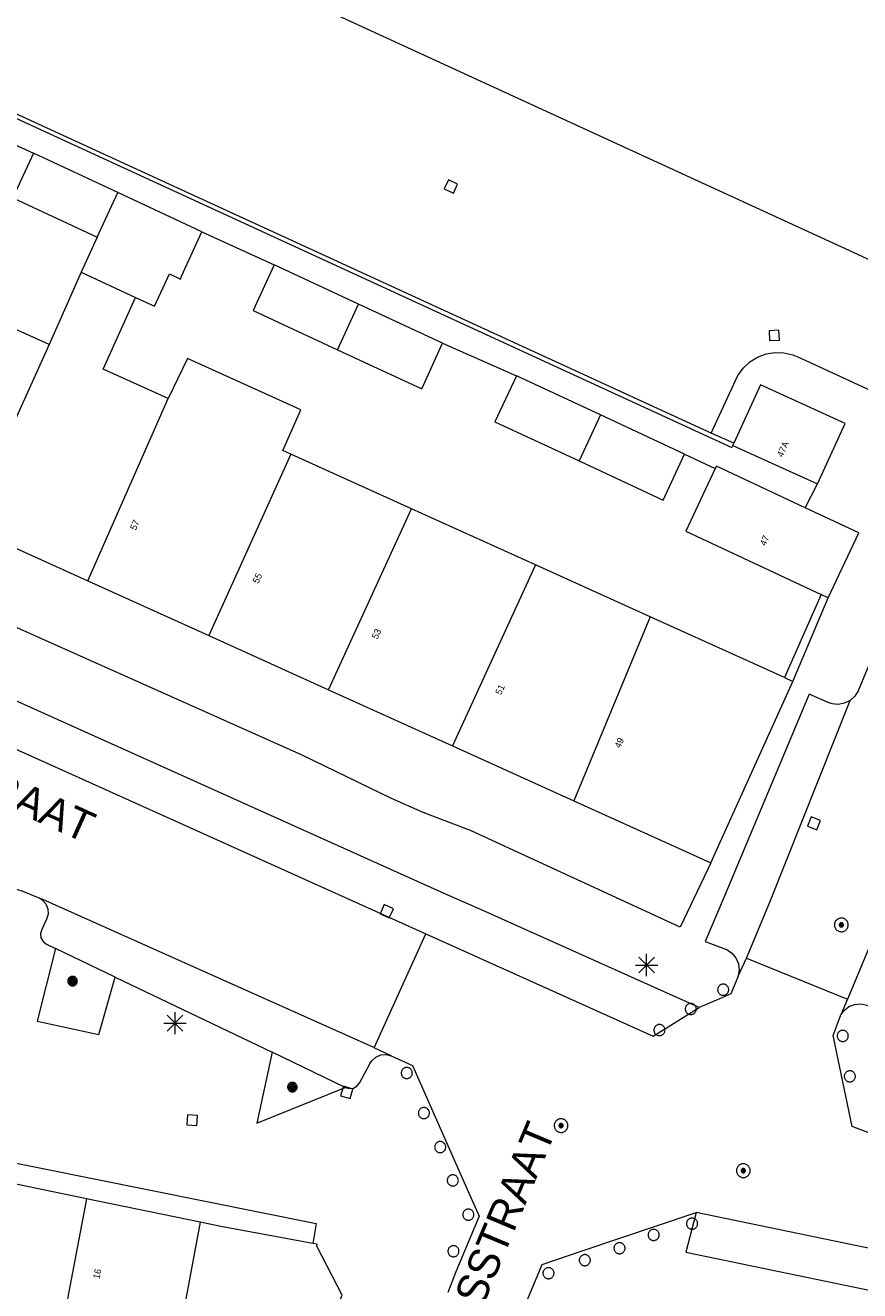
# Model space of a CAD drawing. Header units: metres. Extents: x 135779 to 137489, y 452643 to 455118.
# Tile 320 of 489: x 136557 to 136595, y 454115 to 454172. Entities that reach past the tile are written whole.
import ezdxf
from ezdxf.enums import TextEntityAlignment as Align

# ---------------------------------------------------------------- set-up
doc = ezdxf.new("R2010")
doc.units = ezdxf.units.M
for name, color, linetype, lineweight in [('KTop_NAR_Huisnummer (t)', 7, 'Continuous', 13), ('KTop_NAR_Huisnummer tijdelijk (t)', 7, 'Continuous', 13), ('KTop_ORL_Weg_Straatnaam (t)', 7, 'Continuous', 13), ('KTop_PAL_Afsluitpaal', 222, 'Continuous', 13), ('KTop_PAL_Lichtmast', 40, 'Continuous', 13), ('KTop_PND_Grondvlaksituatie van BAG-pand [tachy]', 1, 'Continuous', 13), ('KTop_PND_Pandscheiding', 40, 'Continuous', 13), ('KTop_PUT_Inspectie- of rioolput', 15, 'Continuous', 13), ('KTop_PUT_Kolk', 15, 'Continuous', 13), ('KTop_SHD_Muur', 15, 'Continuous', 13), ('KTop_VGO_Boom', 92, 'Continuous', 13), ('KTop_WGD_Parkeervlak', 251, 'Continuous', 13), ('KTop_WGD_Rijbaan_Lokale weg', 251, 'Continuous', 13), ('KTop_WGD_Rijbaan_Lokale weg_verkeersdrempel', 40, 'Continuous', 13), ('KTop_WGD_Voetpad', 251, 'Continuous', 13), ('KTop_WGD_Voetpad_achterpad', 251, 'Continuous', 13)]:
    doc.layers.add(name, color=color, linetype=linetype, lineweight=lineweight)
doc.styles.add('Style-ROVU', font='ROVU.shx')
doc.styles.add('Style-ROVUCURSIEF', font='ROVUCURSIEF.shx')

# ---------------------------------------------------------------- blocks, each defined once
blk = doc.blocks.new('PAL_Lichtmast')
at = {"layer": 'KTop_PAL_Lichtmast'}
for p, q in [((-0.354, -0.354), (0.354, 0.354)), ((0.354, -0.354), (-0.354, 0.354)), ((0, -0.5), (0, 0.5)), ((-0.5, 0), (0.5, 0))]:
    blk.add_line(p, q, dxfattribs=at)
blk = doc.blocks.new('PAL_Afsluitpaal')
at = {"layer": 'KTop_PAL_Afsluitpaal', "flags": 128}
blk.add_lwpolyline([(0.25, 0), (0.249, 0.026), (0.245, 0.052), (0.238, 0.077), (0.228, 0.102), (0.217, 0.125), (0.202, 0.147), (0.186, 0.167), (0.167, 0.186), (0.147, 0.202), (0.125, 0.217), (0.102, 0.228), (0.077, 0.238), (0.052, 0.245), (0.026, 0.249), (0, 0.25), (-0.026, 0.249), (-0.052, 0.245), (-0.077, 0.238), (-0.102, 0.228), (-0.125, 0.217), (-0.147, 0.202), (-0.167, 0.186), (-0.186, 0.167), (-0.202, 0.147), (-0.217, 0.125), (-0.228, 0.102), (-0.238, 0.077), (-0.245, 0.052), (-0.249, 0.026), (-0.25, 0), (-0.249, -0.026), (-0.245, -0.052), (-0.238, -0.077), (-0.228, -0.102), (-0.217, -0.125), (-0.202, -0.147), (-0.186, -0.167), (-0.167, -0.186), (-0.147, -0.202), (-0.125, -0.217), (-0.102, -0.228), (-0.077, -0.238), (-0.052, -0.245), (-0.026, -0.249), (0, -0.25), (0.026, -0.249), (0.052, -0.245), (0.077, -0.238), (0.102, -0.228), (0.125, -0.217), (0.147, -0.202), (0.167, -0.186), (0.186, -0.167), (0.202, -0.147), (0.217, -0.125), (0.228, -0.102), (0.238, -0.077), (0.245, -0.052), (0.249, -0.026), (0.25, 0)], dxfattribs=at)
blk = doc.blocks.new('PUT_Inspectie-_of_rioolput')
at = {"layer": 'KTop_PUT_Inspectie- of rioolput', "flags": 128}
for points in [[(0.31, 0), (0.308, 0.032), (0.303, 0.064), (0.294, 0.095), (0.283, 0.126), (0.268, 0.155), (0.25, 0.182), (0.23, 0.207), (0.207, 0.23), (0.182, 0.25), (0.154, 0.268), (0.126, 0.283), (0.095, 0.294), (0.064, 0.303), (0.032, 0.308), (0, 0.309), (-0.032, 0.308), (-0.064, 0.303), (-0.096, 0.294), (-0.126, 0.283), (-0.155, 0.268), (-0.182, 0.25), (-0.207, 0.23), (-0.23, 0.207), (-0.25, 0.182), (-0.268, 0.154), (-0.283, 0.126), (-0.294, 0.095), (-0.303, 0.064), (-0.308, 0.032), (-0.309, 0), (-0.308, -0.032), (-0.303, -0.064), (-0.294, -0.096), (-0.283, -0.126), (-0.268, -0.155), (-0.25, -0.182), (-0.23, -0.207), (-0.207, -0.23), (-0.182, -0.25), (-0.155, -0.268), (-0.126, -0.283), (-0.096, -0.294), (-0.064, -0.303), (-0.032, -0.308), (0, -0.309), (0.032, -0.308), (0.064, -0.303), (0.095, -0.294), (0.126, -0.283), (0.155, -0.268), (0.182, -0.25), (0.207, -0.23), (0.23, -0.207), (0.25, -0.182), (0.268, -0.155), (0.283, -0.126), (0.294, -0.096), (0.303, -0.064), (0.308, -0.032), (0.31, 0)], [(0.095, 0), (0.094, 0.009), (0.092, 0.019), (0.09, 0.029), (0.086, 0.038), (0.082, 0.047), (0.076, 0.055), (0.07, 0.063), (0.063, 0.07), (0.055, 0.076), (0.047, 0.082), (0.038, 0.086), (0.029, 0.09), (0.019, 0.092), (0.009, 0.094), (0, 0.094), (-0.01, 0.094), (-0.02, 0.092), (-0.029, 0.09), (-0.039, 0.086), (-0.048, 0.082), (-0.056, 0.076), (-0.064, 0.07), (-0.071, 0.063), (-0.077, 0.055), (-0.082, 0.047), (-0.087, 0.038), (-0.09, 0.029), (-0.093, 0.019), (-0.094, 0.009), (-0.095, 0), (-0.094, -0.01), (-0.093, -0.02), (-0.09, -0.029), (-0.087, -0.039), (-0.082, -0.048), (-0.077, -0.056), (-0.071, -0.064), (-0.064, -0.071), (-0.056, -0.077), (-0.047, -0.082), (-0.039, -0.087), (-0.029, -0.09), (-0.02, -0.093), (-0.01, -0.094), (0, -0.095), (0.009, -0.094), (0.019, -0.093), (0.029, -0.09), (0.038, -0.087), (0.047, -0.082), (0.055, -0.077), (0.063, -0.071), (0.07, -0.064), (0.076, -0.056), (0.082, -0.047), (0.086, -0.039), (0.09, -0.029), (0.092, -0.02), (0.094, -0.01), (0.095, 0)], [(0.035, 0), (0.034, 0.003), (0.034, 0.007), (0.033, 0.01), (0.031, 0.014), (0.03, 0.017), (0.028, 0.02), (0.026, 0.023), (0.023, 0.026), (0.02, 0.028), (0.017, 0.03), (0.014, 0.031), (0.01, 0.033), (0.007, 0.034), (0.003, 0.034), (0, 0.034), (-0.004, 0.034), (-0.007, 0.034), (-0.011, 0.033), (-0.014, 0.031), (-0.018, 0.03), (-0.021, 0.028), (-0.023, 0.026), (-0.026, 0.023), (-0.028, 0.02), (-0.03, 0.017), (-0.032, 0.014), (-0.033, 0.01), (-0.034, 0.007), (-0.035, 0.003), (-0.035, 0), (-0.035, -0.004), (-0.034, -0.007), (-0.033, -0.011), (-0.032, -0.014), (-0.03, -0.018), (-0.028, -0.021), (-0.026, -0.023), (-0.023, -0.026), (-0.021, -0.028), (-0.017, -0.03), (-0.014, -0.032), (-0.011, -0.033), (-0.007, -0.034), (-0.004, -0.035), (0, -0.035), (0.003, -0.035), (0.007, -0.034), (0.01, -0.033), (0.014, -0.032), (0.017, -0.03), (0.02, -0.028), (0.023, -0.026), (0.026, -0.023), (0.028, -0.021), (0.03, -0.017), (0.031, -0.014), (0.033, -0.011), (0.034, -0.007), (0.034, -0.004), (0.035, 0)], [(0.01, 0.02), (0.007, 0.02), (0.005, 0.021), (0.003, 0.022), (0.001, 0.022), (-0.001, 0.022), (-0.004, 0.022), (-0.006, 0.021), (-0.008, 0.02), (-0.01, 0.019), (-0.012, 0.018), (-0.014, 0.017), (-0.016, 0.015), (-0.017, 0.013), (-0.019, 0.012), (-0.02, 0.009), (-0.021, 0.007), (-0.022, 0.005), (-0.022, 0.003), (-0.022, 0.001), (-0.022, -0.001), (-0.022, -0.004), (-0.022, -0.006), (-0.021, -0.008), (-0.02, -0.01), (-0.019, -0.012), (-0.017, -0.014), (-0.016, -0.016), (-0.014, -0.017), (-0.012, -0.019), (-0.01, -0.02), (-0.008, -0.021), (-0.006, -0.022), (-0.003, -0.022), (-0.001, -0.022), (0.001, -0.022), (0.003, -0.022), (0.005, -0.022), (0.008, -0.021), (0.01, -0.02), (0.012, -0.019), (0.014, -0.017), (0.015, -0.016), (0.017, -0.014), (0.018, -0.012), (0.02, -0.01), (0.02, -0.008), (0.021, -0.006), (0.022, -0.003), (0.022, -0.001), (0.022, 0.001), (0.022, 0.003), (0.021, 0.005), (0.02, 0.008), (0.019, 0.01), (0.018, 0.012), (0.017, 0.014), (0.015, 0.015), (0.013, 0.017), (0.012, 0.018), (0.01, 0.02)]]:
    blk.add_lwpolyline(points, dxfattribs=at)
blk = doc.blocks.new('PUT_Kolk')
at = {"layer": 'KTop_PUT_Kolk', "flags": 128}
blk.add_lwpolyline([(0.225, -0.225), (0.225, 0.225), (-0.225, 0.225), (-0.225, -0.225), (0.225, -0.225)], dxfattribs=at)
blk = doc.blocks.new('VGO_Boom')
at = {"layer": 'KTop_VGO_Boom', "flags": 128}
for points in [[(0.215, 0), (0.214, 0.022), (0.21, 0.045), (0.204, 0.066), (0.196, 0.087), (0.186, 0.108), (0.174, 0.126), (0.16, 0.144), (0.144, 0.16), (0.126, 0.174), (0.107, 0.186), (0.087, 0.196), (0.066, 0.204), (0.045, 0.21), (0.022, 0.214), (-0.001, 0.215), (-0.023, 0.214), (-0.045, 0.21), (-0.067, 0.204), (-0.088, 0.196), (-0.108, 0.186), (-0.127, 0.174), (-0.144, 0.16), (-0.16, 0.144), (-0.174, 0.126), (-0.187, 0.107), (-0.197, 0.087), (-0.205, 0.066), (-0.211, 0.045), (-0.214, 0.022), (-0.215, -0.001), (-0.214, -0.023), (-0.211, -0.045), (-0.205, -0.067), (-0.197, -0.088), (-0.187, -0.108), (-0.174, -0.127), (-0.16, -0.144), (-0.144, -0.16), (-0.127, -0.174), (-0.108, -0.187), (-0.088, -0.197), (-0.067, -0.205), (-0.045, -0.211), (-0.023, -0.214), (0, -0.215), (0.022, -0.214), (0.045, -0.211), (0.066, -0.205), (0.087, -0.197), (0.108, -0.187), (0.126, -0.174), (0.144, -0.16), (0.16, -0.144), (0.174, -0.127), (0.186, -0.108), (0.196, -0.088), (0.204, -0.067), (0.21, -0.045), (0.214, -0.023), (0.215, -0.001)], [(0.155, 0), (0.154, 0.016), (0.152, 0.032), (0.147, 0.048), (0.142, 0.063), (0.134, 0.078), (0.125, 0.091), (0.115, 0.104), (0.104, 0.115), (0.091, 0.125), (0.077, 0.134), (0.063, 0.142), (0.048, 0.147), (0.032, 0.152), (0.016, 0.154), (-0.001, 0.155), (-0.017, 0.154), (-0.033, 0.152), (-0.048, 0.147), (-0.064, 0.142), (-0.078, 0.134), (-0.092, 0.125), (-0.104, 0.115), (-0.116, 0.104), (-0.126, 0.091), (-0.135, 0.077), (-0.142, 0.063), (-0.148, 0.048), (-0.152, 0.032), (-0.155, 0.016), (-0.155, -0.001), (-0.155, -0.017), (-0.152, -0.033), (-0.148, -0.048), (-0.142, -0.064), (-0.135, -0.078), (-0.126, -0.092), (-0.116, -0.104), (-0.104, -0.116), (-0.092, -0.126), (-0.078, -0.135), (-0.064, -0.142), (-0.048, -0.148), (-0.033, -0.152), (-0.017, -0.155), (0, -0.155), (0.016, -0.155), (0.032, -0.152), (0.048, -0.148), (0.063, -0.142), (0.078, -0.135), (0.091, -0.126), (0.104, -0.116), (0.115, -0.104), (0.125, -0.092), (0.134, -0.078), (0.142, -0.064), (0.147, -0.048), (0.152, -0.033), (0.154, -0.017), (0.155, -0.001)], [(0.095, 0), (0.094, 0.01), (0.093, 0.02), (0.09, 0.029), (0.087, 0.039), (0.082, 0.048), (0.077, 0.056), (0.071, 0.064), (0.064, 0.071), (0.056, 0.077), (0.047, 0.082), (0.039, 0.087), (0.029, 0.09), (0.02, 0.093), (0.01, 0.094), (-0.001, 0.095), (-0.01, 0.094), (-0.02, 0.093), (-0.03, 0.09), (-0.039, 0.087), (-0.048, 0.082), (-0.056, 0.077), (-0.064, 0.071), (-0.071, 0.064), (-0.077, 0.056), (-0.083, 0.047), (-0.087, 0.039), (-0.091, 0.029), (-0.093, 0.02), (-0.095, 0.01), (-0.095, -0.001), (-0.095, -0.01), (-0.093, -0.02), (-0.091, -0.03), (-0.087, -0.039), (-0.083, -0.048), (-0.077, -0.056), (-0.071, -0.064), (-0.064, -0.071), (-0.056, -0.077), (-0.048, -0.083), (-0.039, -0.087), (-0.03, -0.091), (-0.02, -0.093), (-0.01, -0.095), (0, -0.095), (0.01, -0.095), (0.02, -0.093), (0.029, -0.091), (0.039, -0.087), (0.048, -0.083), (0.056, -0.077), (0.064, -0.071), (0.071, -0.064), (0.077, -0.056), (0.082, -0.048), (0.087, -0.039), (0.09, -0.03), (0.093, -0.02), (0.094, -0.01), (0.095, -0.001)], [(0.035, 0), (0.035, 0.004), (0.034, 0.007), (0.033, 0.011), (0.032, 0.014), (0.03, 0.018), (0.028, 0.021), (0.026, 0.023), (0.023, 0.026), (0.021, 0.028), (0.017, 0.03), (0.014, 0.032), (0.011, 0.033), (0.007, 0.034), (0.004, 0.035), (-0.001, 0.035), (-0.004, 0.035), (-0.008, 0.034), (-0.011, 0.033), (-0.015, 0.032), (-0.018, 0.03), (-0.021, 0.028), (-0.024, 0.026), (-0.027, 0.023), (-0.029, 0.021), (-0.031, 0.017), (-0.032, 0.014), (-0.034, 0.011), (-0.035, 0.007), (-0.035, 0.004), (-0.035, -0.001), (-0.035, -0.004), (-0.035, -0.008), (-0.034, -0.011), (-0.032, -0.015), (-0.031, -0.018), (-0.029, -0.021), (-0.027, -0.024), (-0.024, -0.027), (-0.021, -0.029), (-0.018, -0.031), (-0.015, -0.032), (-0.011, -0.034), (-0.008, -0.035), (-0.004, -0.035), (0, -0.035), (0.004, -0.035), (0.007, -0.035), (0.011, -0.034), (0.014, -0.032), (0.018, -0.031), (0.021, -0.029), (0.023, -0.027), (0.026, -0.024), (0.028, -0.021), (0.03, -0.018), (0.032, -0.015), (0.033, -0.011), (0.034, -0.008), (0.035, -0.004), (0.035, 0)]]:
    blk.add_lwpolyline(points, dxfattribs=at)

msp = doc.modelspace()

# ---------------------------------------------------------------- linework, layer by layer
at = {"layer": 'KTop_PND_Grondvlaksituatie van BAG-pand [tachy]', "flags": 128}
for points in [[(136573.16, 454183.983), (136571.7, 454180.884), (136570.752, 454181.298), (136569.769, 454179.179), (136570.747, 454178.729), (136568.559, 454174.032), (136597.379, 454160.792)], [(136557.825, 454166.445), (136556.896, 454164.429), (136560.696, 454162.67)], [(136561.623, 454164.672), (136557.825, 454166.445)], [(136565.414, 454162.903), (136561.623, 454164.672)], [(136562.421, 454159.955), (136563.281, 454159.557), (136563.953, 454161.011), (136564.449, 454160.78), (136564.496, 454160.911), (136565.414, 454162.903)], [(136560.696, 454162.67), (136559.965, 454161.092)], [(136559.965, 454161.092), (136558.527, 454157.825)], [(136568.67, 454161.426), (136567.717, 454159.355), (136571.517, 454157.596)], [(136572.469, 454159.653), (136568.67, 454161.426)], [(136558.527, 454157.825), (136553.065, 454160.297)], [(136563.897, 454155.395), (136560.959, 454156.724), (136562.421, 454159.955)], [(136576.26, 454157.885), (136572.469, 454159.653)], [(136571.517, 454157.596), (136575.317, 454155.837), (136576.26, 454157.885)], [(136569.414, 454152.898), (136569.058, 454153.059), (136569.877, 454154.885), (136564.766, 454157.198), (136563.897, 454155.395)], [(136579.585, 454156.425), (136578.617, 454154.355), (136582.407, 454152.586)], [(136583.374, 454154.657), (136579.585, 454156.425)], [(136593.15, 454151.558), (136594.394, 454154.267), (136590.588, 454156.017), (136589.376, 454153.381)], [(136587.165, 454152.887), (136583.374, 454154.657)], [(136589.33, 454153.281), (136589.376, 454153.381)], [(136589.33, 454153.281), (136593.15, 454151.558)], [(136574.862, 454150.433), (136569.414, 454152.898)], [(136582.407, 454152.586), (136586.197, 454150.817), (136587.165, 454152.887)], [(136588.546, 454152.252), (136587.217, 454149.425), (136593.312, 454146.566)], [(136592.593, 454150.48), (136588.595, 454152.355), (136588.546, 454152.252)], [(136580.442, 454147.907), (136574.862, 454150.433)], [(136593.632, 454146.416), (136595.01, 454149.346), (136592.593, 454150.48)], [(136554.824, 454149.656), (136560.268, 454147.193)], [(136585.614, 454145.567), (136580.442, 454147.907)], [(136560.268, 454147.193), (136565.719, 454144.725)], [(136593.632, 454146.416), (136593.312, 454146.566)], [(136591.661, 454142.83), (136585.614, 454145.567)], [(136565.719, 454144.725), (136571.123, 454142.28)], [(136591.661, 454142.83), (136592.047, 454142.656)], [(136571.123, 454142.28), (136576.704, 454139.754)], [(136588.341, 454134.488), (136592.047, 454142.656)], [(136576.704, 454139.754), (136582.17, 454137.281)], [(136582.17, 454137.281), (136588.341, 454134.488)], [(136560.213, 454119.361), (136555.358, 454120.366)], [(136565.331, 454118.302), (136560.213, 454119.361)], [(136570.405, 454117.355), (136566.267, 454118.108), (136565.331, 454118.302)], [(136569.177, 454108.845), (136571.731, 454115.022), (136570.594, 454117.225), (136570.6, 454117.32), (136570.405, 454117.355)]]:
    msp.add_lwpolyline(points, dxfattribs=at)
at = {"layer": 'KTop_PND_Pandscheiding', "flags": 128}
for points in [[(136560.696, 454162.67), (136561.623, 454164.672)], [(136559.965, 454161.092), (136562.421, 454159.955)], [(136571.517, 454157.596), (136572.469, 454159.653)], [(136558.527, 454157.825), (136554.824, 454149.656)], [(136560.268, 454147.193), (136563.897, 454155.395)], [(136583.374, 454154.657), (136582.407, 454152.586)], [(136569.414, 454152.898), (136565.719, 454144.725)], [(136571.123, 454142.28), (136574.862, 454150.433)], [(136580.442, 454147.907), (136576.704, 454139.754)], [(136585.614, 454145.567), (136582.17, 454137.281)], [(136560.213, 454119.361), (136558.606, 454110.915)], [(136565.331, 454118.302), (136563.759, 454109.875)]]:
    msp.add_lwpolyline(points, dxfattribs=at)
at = {"layer": 'KTop_SHD_Muur', "flags": 128}
for points in [[(136496.74, 454195.93), (136496.66, 454195.75), (136500, 454194.203), (136527.168, 454181.758), (136589.288, 454153.191), (136589.33, 454153.281)], [(136588.362, 454153.846), (136500, 454194.419), (136496.74, 454195.93)], [(136589.376, 454153.381), (136588.362, 454153.846)], [(136593.312, 454146.566), (136591.661, 454142.83)], [(136592.047, 454142.656), (136593.632, 454146.416)]]:
    msp.add_lwpolyline(points, dxfattribs=at)
at = {"layer": 'KTop_WGD_Parkeervlak', "flags": 128}
for points in [[(136561.509, 454129.341), (136558.815, 454130.631)], [(136571.873, 454124.379), (136568.577, 454125.957)]]:
    msp.add_lwpolyline(points, dxfattribs=at)
at = {"layer": 'KTop_WGD_Rijbaan_Lokale weg', "flags": 128}
for points in [[(136588.362, 454153.846), (136589.57, 454156.44), (136589.807, 454156.771), (136590.105, 454157.049), (136590.45, 454157.263), (136590.832, 454157.406), (136591.233, 454157.472), (136591.64, 454157.459), (136592.036, 454157.366), (136592.27, 454157.27), (136598.06, 454154.61), (136598.4, 454154.394), (136598.604, 454154.199), (136598.691, 454154.115), (136598.921, 454153.784), (136599.081, 454153.415), (136599.165, 454153.021), (136599.17, 454152.618), (136599.096, 454152.222), (136598.99, 454151.94), (136598.15, 454149.86), (136594.98, 454142.24), (136594.833, 454141.996), (136594.624, 454141.803)], [(136520.974, 454155.832), (136521.112, 454155.771), (136575.502, 454131.292)], [(136603.905, 454150.277), (136595.942, 454131.796), (136594.546, 454128.453), (136594.499, 454128.344)], [(136589.947, 454130.193), (136589.995, 454130.298), (136591.035, 454132.791), (136594.624, 454141.803)], [(136545.285, 454129.123), (136545.546, 454129.421), (136546.535, 454130.518), (136547.006, 454130.982), (136547.704, 454131.572), (136547.925, 454131.728), (136548.451, 454132.1), (136549.241, 454132.56), (136550.069, 454132.949), (136550.927, 454133.264), (136551.279, 454133.36), (136551.81, 454133.504), (136552.71, 454133.665), (136552.989, 454133.702), (136553.86, 454133.767), (136554.734, 454133.751), (136555.603, 454133.655), (136556.459, 454133.48), (136557.296, 454133.228), (136558.107, 454132.901)], [(136573.172, 454126.163), (136573.16, 454126.168), (136558.107, 454132.901)], [(136573.172, 454126.163), (136575.502, 454131.292)], [(136589.947, 454130.193), (136594.499, 454128.344)]]:
    msp.add_lwpolyline(points, dxfattribs=at)
at = {"layer": 'KTop_WGD_Rijbaan_Lokale weg_verkeersdrempel', "flags": 128}
for points in [[(136575.502, 454131.292), (136585.749, 454126.679), (136587.821, 454127.98)], [(136589.581, 454129.386), (136589.947, 454130.193)], [(136589.581, 454129.386), (136589.252, 454128.584), (136588.713, 454128.356), (136587.821, 454127.98)], [(136594.499, 454128.344), (136594.197, 454127.65)], [(136600.594, 454120.517), (136599.625, 454120.739), (136594.715, 454122.61), (136593.862, 454126.717), (136594.197, 454127.65)], [(136573.948, 454125.8), (136573.172, 454126.163)], [(136573.948, 454125.8), (136574.897, 454125.357), (136577.356, 454119.825), (136577.911, 454118.578), (136576.849, 454116.067), (136576.497, 454115.137)], [(136579.621, 454113.755), (136580.057, 454114.757), (136580.746, 454116.408), (136582.55, 454117.016), (136587.688, 454118.749)], [(136600.582, 454116.07), (136587.688, 454118.749)]]:
    msp.add_lwpolyline(points, dxfattribs=at)
at = {"layer": 'KTop_WGD_Voetpad', "flags": 128}
for points in [[(136588.341, 454134.488), (136586.96, 454131.594), (136577.514, 454135.944), (136575.379, 454136.761), (136573.954, 454137.392), (136569.933, 454139.343), (136547.919, 454149.15), (136532.775, 454155.955), (136523.805, 454159.946), (136523.805, 454159.945), (136520.482, 454161.424), (136521.826, 454164.38), (136513.921, 454167.942), (136512.581, 454165.033), (136506.191, 454167.831), (136500, 454170.641), (136445.251, 454195.321), (136446.721, 454198.644)], [(136587.821, 454127.98), (136578.036, 454132.352), (136576.332, 454133.108), (136547.072, 454146.261), (136522.49, 454157.293), (136522.305, 454157.342), (136522.111, 454157.314), (136521.943, 454157.212), (136521.829, 454157.052), (136521.62, 454156.583), (136521.601, 454156.547), (136521.435, 454156.321), (136521.213, 454156.151), (136520.951, 454156.051), (136520.672, 454156.029), (136520.398, 454156.085)], [(136592.593, 454150.48), (136593.15, 454151.558)], [(136594.197, 454127.65), (136594.347, 454127.847), (136594.569, 454128.015), (136594.829, 454128.113), (136595.106, 454128.134), (136595.378, 454128.075), (136596.439, 454127.629), (136597.894, 454131.069), (136605.52, 454149.46), (136604.52, 454149.88), (136604.267, 454150.011), (136604.118, 454150.091), (136603.905, 454150.277)], [(136594.624, 454141.803), (136594.37, 454141.675), (136594.09, 454141.623), (136593.807, 454141.65), (136593.63, 454141.71), (136592.78, 454142.09), (136588.949, 454132.963), (136588.091, 454130.949), (136589.054, 454130.587), (136589.064, 454130.582), (136589.298, 454130.423), (136589.478, 454130.205), (136589.59, 454129.946), (136589.625, 454129.665), (136589.581, 454129.386)], [(136558.107, 454132.901), (136558.22, 454132.825), (136558.378, 454132.644), (136558.468, 454132.421), (136558.48, 454132.182), (136558.414, 454131.951), (136558.206, 454131.487), (136558.146, 454131.31), (136558.162, 454131.117), (136558.253, 454130.946), (136558.405, 454130.827), (136558.815, 454130.631)], [(136558.815, 454130.631), (136557.994, 454127.36), (136560.762, 454126.765), (136561.509, 454129.341)], [(136561.509, 454129.341), (136568.577, 454125.957)], [(136568.577, 454125.957), (136567.893, 454122.771), (136571.873, 454124.379)], [(136571.873, 454124.379), (136571.883, 454124.376), (136572.045, 454124.327), (136572.24, 454124.347), (136572.41, 454124.442), (136572.529, 454124.597), (136572.981, 454125.433), (136573.071, 454125.58), (136573.25, 454125.744), (136573.472, 454125.84), (136573.714, 454125.86), (136573.948, 454125.8)], [(136545.512, 454122.365), (136545.69, 454123.249), (136570.566, 454118.242), (136570.405, 454117.355)], [(136587.688, 454118.749), (136587.226, 454116.955), (136598.533, 454114.609), (136600.213, 454114.272), (136614.251, 454111.453), (136614.425, 454111.453), (136614.61, 454111.526), (136614.752, 454111.666), (136614.829, 454111.85), (136614.932, 454112.337), (136614.957, 454112.437), (136615.066, 454112.648), (136615.239, 454112.812), (136615.457, 454112.909), (136615.694, 454112.93)]]:
    msp.add_lwpolyline(points, dxfattribs=at)
at = {"layer": 'KTop_WGD_Voetpad_achterpad', "flags": 128}
for points in [[(136554.495, 454167.957), (136557.825, 454166.445)], [(136565.414, 454162.903), (136568.67, 454161.426)], [(136576.26, 454157.885), (136579.585, 454156.425)], [(136587.165, 454152.887), (136588.546, 454152.252)]]:
    msp.add_lwpolyline(points, dxfattribs=at)

# ---------------------------------------------------------------- block references
at = {"layer": 'KTop_PAL_Afsluitpaal'}
for p in [(136588.903, 454128.776), (136587.443, 454127.906), (136586.031, 454126.958), (136594.29, 454126.697), (136574.645, 454125.025), (136594.609, 454124.877), (136575.415, 454123.221), (136576.151, 454121.689), (136576.719, 454120.188), (136577.421, 454118.646), (136587.502, 454118.24), (136585.768, 454117.734), (136576.748, 454117.001), (136584.231, 454117.136), (136582.668, 454116.597), (136581.031, 454116.01)]:
    msp.add_blockref('PAL_Afsluitpaal', p, dxfattribs=at)
at = {"layer": 'KTop_PAL_Lichtmast'}
for p in [(136585.454, 454129.889), (136564.205, 454127.271)]:
    msp.add_blockref('PAL_Lichtmast', p, dxfattribs=at)
at = {"layer": 'KTop_PUT_Inspectie- of rioolput'}
for p, rotation in [((136594.226, 454131.696), 337.3351218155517), ((136581.597, 454122.657), 203.9653718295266), ((136589.809, 454120.629), 258.2625905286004)]:
    msp.add_blockref('PUT_Inspectie-_of_rioolput', p, dxfattribs=dict(at, rotation=rotation))
at = {"layer": 'KTop_PUT_Kolk'}
for p, rotation in [((136576.634, 454164.948), 65.32579881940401), ((136591.202, 454158.238), 272.317494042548), ((136593, 454136.27), 158.2852393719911), ((136573.746, 454132.31), 245.769188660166), ((136571.94, 454124.153), 73.17105416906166), ((136564.973, 454122.904), 357.3920974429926)]:
    msp.add_blockref('PUT_Kolk', p, dxfattribs=dict(at, rotation=rotation))
at = {"layer": 'KTop_VGO_Boom'}
for p in [(136559.584, 454129.163), (136569.49, 454124.39)]:
    msp.add_blockref('VGO_Boom', p, dxfattribs=at)

# ---------------------------------------------------------------- texts
at = {"layer": 'KTop_NAR_Huisnummer (t)', "style": 'Style-ROVU'}
msp.add_text('16', height=0.3, rotation=78.6, dxfattribs=at).set_placement((136560.74, 454116.201), align=Align.MIDDLE_RIGHT)
at = {"layer": 'KTop_NAR_Huisnummer tijdelijk (t)', "style": 'Style-ROVUCURSIEF'}
for s, p in [('47A', (136591.445, 454152.793)), ('57', (136562.296, 454149.503)), ('47', (136590.674, 454148.803)), ('55', (136567.819, 454147.103)), ('53', (136573.187, 454144.597)), ('51', (136578.756, 454142.089)), ('49', (136584.127, 454139.69))]:
    msp.add_text(s, height=0.3, rotation=65.7, dxfattribs=at).set_placement(p, align=Align.MIDDLE_LEFT)
at = {"layer": 'KTop_ORL_Weg_Straatnaam (t)', "style": 'Style-ROVU'}
for s, rotation, p in [('MIJDRECHTSTRAAT', 335.7409, (136543.559, 454142.844)), ('ALBLASSTRAAT', 67.2831, (136575.799, 454109.068))]:
    msp.add_text(s, height=1.4, rotation=rotation, dxfattribs=at).set_placement(p)

doc.saveas('drawing.dxf')
